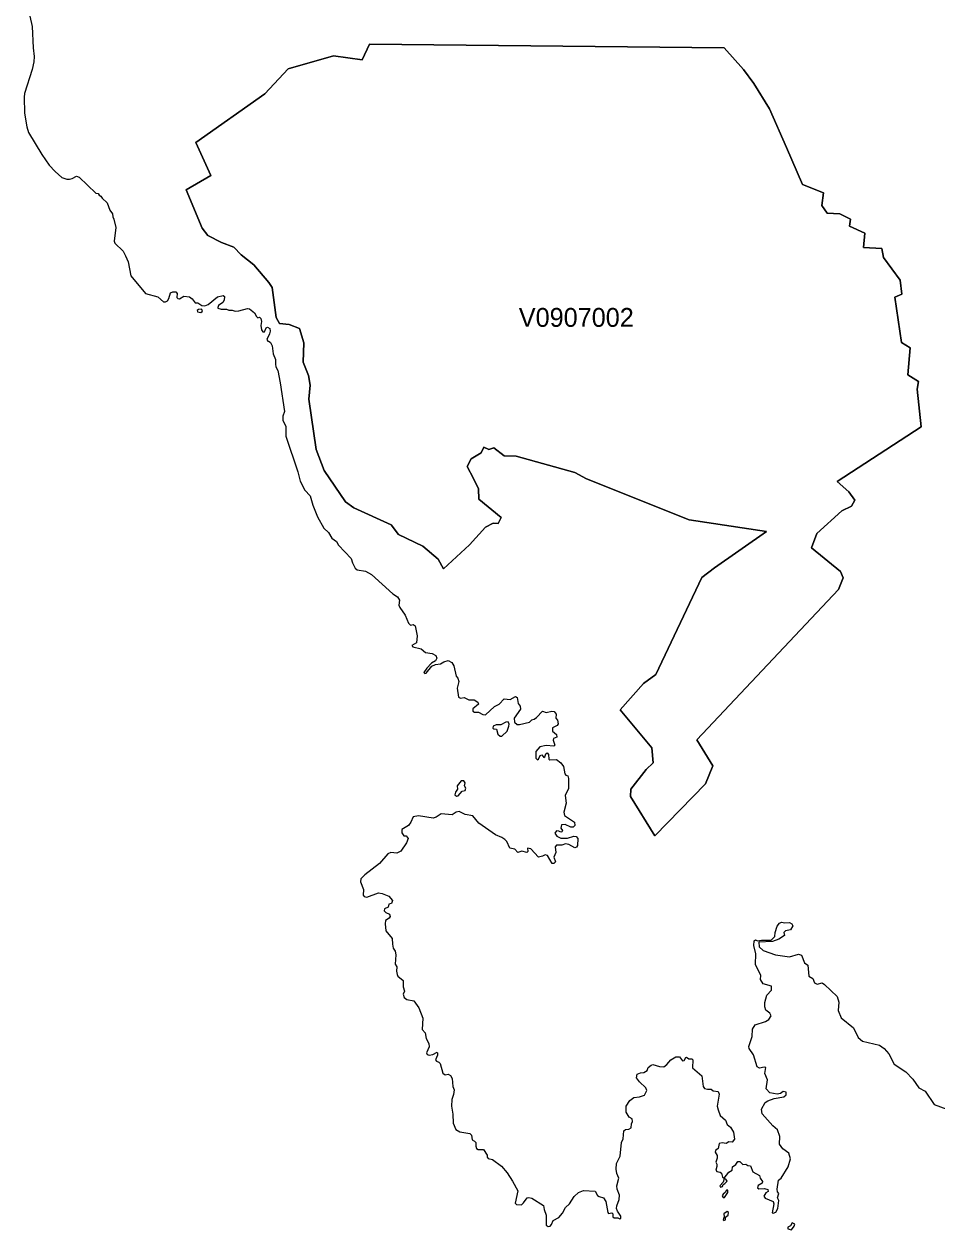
# Model space of a CAD drawing. Extents: x 369010 to 735936, y 6377141 to 6616555.
# Drawn here: x 449402 to 454242, y 6535824 to 6542218 of the extents above; entities that cross this region are included whole.
import ezdxf
from ezdxf.enums import TextEntityAlignment as Align

# ---------------------------------------------------------------- set-up
doc = ezdxf.new("R2010")
doc.units = 0
doc.header["$LTSCALE"] = 40
doc.layers.add('3', color=7, linetype='Continuous', lineweight=13)
doc.layers.add('4', color=7, linetype='Continuous')

msp = doc.modelspace()

# ---------------------------------------------------------------- linework, layer by layer
at = {"layer": '3'}
for points in [[(449424.3, 6542298.59), (449444.32, 6542206.23), (449449.29, 6542091.54), (449454.91, 6542046.03), (449453.09, 6542017.39), (449444.32, 6541978.17), (449404.1, 6541850.73), (449401.95, 6541831.53), (449403.77, 6541744.97), (449415.69, 6541672.65), (449424.63, 6541642.86), (449495.79, 6541526.34), (449535.35, 6541470.73)], [(450346.98, 6541135.09), (450260.75, 6541338.99), (450392.49, 6541415.29), (450312.56, 6541590.72), (450678.82, 6541848.25), (450802.94, 6541981.48), (451041.93, 6542050), (451194.2, 6542028.48), (451234.25, 6542111.23), (453115.2, 6542092.7), (453217.15, 6541977.67), (453271.44, 6541902.7), (453355.51, 6541768.14), (453444.72, 6541563.91), (453529.46, 6541366.8), (453641.83, 6541324.1), (453631.57, 6541256.9), (453661.2, 6541215.53), (453728.39, 6541211.72), (453784.66, 6541184.08), (453779.53, 6541146.68), (453860.96, 6541109.11), (453853.18, 6541034.13), (453950.17, 6541027.68), (453959.11, 6540981.17), (454048.31, 6540859.53), (454056.92, 6540785.55), (454019.51, 6540769.99), (454054.44, 6540529.51), (454100.94, 6540501.05), (454088.2, 6540358.22), (454144.97, 6540321.97), (454138.51, 6540281.92), (454158.54, 6540081.82), (453713.66, 6539792.19), (453775.73, 6539737.91), (453806.68, 6539693.88), (453789.96, 6539661.61), (453738.16, 6539637.12), (453606.42, 6539516.79), (453576.96, 6539441.32), (453732.03, 6539314.71), (453746.27, 6539280.95), (453720.45, 6539220.21), (452969.56, 6538422.98), (453054.79, 6538284.62), (453016.06, 6538188.62), (452745.96, 6537913.23), (452618.03, 6538122.75), (452619.35, 6538160.16), (452700.78, 6538264.92), (452738.18, 6538301.17), (452730.4, 6538380.11), (452563.74, 6538582.19), (452686.38, 6538720.55), (452752.42, 6538769.71), (452996.7, 6539283.1), (453063.89, 6539334.74), (453339.13, 6539527.06), (452929.01, 6539588.46), (452385.16, 6539806.1), (452323.26, 6539841.02), (452011.79, 6539926.42), (451947.74, 6539927.74), (451893.45, 6539971.6), (451866.31, 6539961.34), (451839.16, 6539974.25), (451824.93, 6539944.46), (451773.29, 6539913.51), (451751.28, 6539872.13), (451784.88, 6539808.74), (451812.02, 6539753.13), (451813.35, 6539698.85), (451931.02, 6539601.86), (451915.46, 6539569.42), (451889.64, 6539572.07), (451848.27, 6539550.06), (451763.03, 6539456.88), (451626, 6539330.11), (451597.53, 6539380.58), (451516.1, 6539449.1), (451387.34, 6539511.5), (451348.45, 6539561.98), (451150.83, 6539652.51), (451105.49, 6539684.78), (450993.27, 6539850.45), (450950.74, 6539961.67), (450911.85, 6540229.62), (450919.62, 6540303.43), (450910.69, 6540355.07), (450882.22, 6540424.91), (450884.7, 6540527.03), (450861.53, 6540604.65), (450807.25, 6540625.34), (450756.77, 6540630.47), (450738.89, 6540662.74), (450718.21, 6540821.79), (450700.17, 6540847.78), (450620.89, 6540941.12), (450553.69, 6540994.25)], [(450346.98, 6541135.09), (450376.77, 6541096.36), (450449.1, 6541060.12), (450514.97, 6541035.62), (450553.69, 6540994.25), (450620.89, 6540941.12), (450700.17, 6540847.78), (450718.21, 6540821.79), (450738.89, 6540662.74), (450756.77, 6540630.47), (450807.25, 6540625.34), (450861.53, 6540604.65), (450884.7, 6540527.03), (450882.22, 6540424.91), (450910.69, 6540355.07), (450919.62, 6540303.43), (450911.85, 6540229.62), (450950.74, 6539961.67), (450993.27, 6539850.45), (451105.49, 6539684.78), (451150.83, 6539652.51), (451348.45, 6539561.98), (451387.34, 6539511.5), (451516.1, 6539449.1), (451597.53, 6539380.58), (451626, 6539330.11), (451763.03, 6539456.88), (451848.27, 6539550.06), (451889.64, 6539572.07), (451915.46, 6539569.42), (451931.02, 6539601.86), (451813.35, 6539698.85), (451812.02, 6539753.13), (451784.88, 6539808.74), (451751.28, 6539872.13), (451773.29, 6539913.51), (451824.93, 6539944.46), (451839.16, 6539974.25), (451866.31, 6539961.34), (451893.45, 6539971.6), (451947.74, 6539927.74), (452011.79, 6539926.42), (452323.26, 6539841.02), (452385.16, 6539806.1), (452929.01, 6539588.46), (453339.13, 6539527.06), (453063.89, 6539334.74), (452996.7, 6539283.1), (452752.42, 6538769.71), (452686.38, 6538720.55), (452563.74, 6538582.19), (452730.4, 6538380.11), (452738.18, 6538301.17), (452700.78, 6538264.92), (452619.35, 6538160.16), (452618.03, 6538122.75), (452745.96, 6537913.23), (453016.06, 6538188.62), (453054.79, 6538284.62), (452969.56, 6538422.98), (453720.45, 6539220.21), (453746.27, 6539280.95), (453732.03, 6539314.71), (453576.96, 6539441.32), (453606.42, 6539516.79), (453738.16, 6539637.12), (453789.96, 6539661.61), (453806.68, 6539693.88), (453775.73, 6539737.91), (453713.66, 6539792.19), (454158.54, 6540081.82), (454138.51, 6540281.92), (454144.97, 6540321.97), (454088.2, 6540358.22), (454100.94, 6540501.05), (454054.44, 6540529.51), (454019.51, 6540769.99), (454056.92, 6540785.55), (454048.31, 6540859.53), (453959.11, 6540981.17), (453950.17, 6541027.68), (453853.18, 6541034.13), (453860.96, 6541109.11), (453779.53, 6541146.68), (453784.66, 6541184.08), (453728.39, 6541211.72), (453661.2, 6541215.53), (453631.57, 6541256.9), (453641.83, 6541324.1), (453529.46, 6541366.8), (453444.72, 6541563.91), (453355.51, 6541768.14), (453271.44, 6541902.7), (453217.15, 6541977.67), (453115.2, 6542092.7), (451234.25, 6542111.23), (451194.2, 6542028.48), (451041.93, 6542050), (450802.94, 6541981.48), (450678.82, 6541848.25)], [(450678.82, 6541848.25), (450312.56, 6541590.72), (450392.49, 6541415.29), (450260.75, 6541338.99), (450346.98, 6541135.09)], [(449535.35, 6541470.73), (449566.63, 6541435.98), (449602.21, 6541404.86), (449627.87, 6541396.42), (449643.09, 6541395.76), (449656.66, 6541399.24), (449680.33, 6541411.81), (449694.23, 6541405.86), (449781.78, 6541321.78), (449794.03, 6541320.29), (449799.49, 6541311.02), (449809.26, 6541305.4), (449815.22, 6541294.31), (449843.02, 6541269.98), (449856.26, 6541231.08), (449870.33, 6541211.89), (449871.98, 6541195.17), (449877.94, 6541183.09), (449889.03, 6541139.23), (449880.09, 6541067.4), (449883.57, 6541056.15), (449926.43, 6541013.78), (449940.34, 6540988.46), (449952.92, 6540957.18), (449968.14, 6540883.2), (450045.27, 6540790.02), (450111.14, 6540771.98), (450140.93, 6540745.5), (450152.35, 6540745.5), (450161.78, 6540750.46), (450169.73, 6540762.87), (450177.84, 6540792.17), (450191.24, 6540797.96), (450206.47, 6540797.96), (450212.76, 6540789.02), (450212.43, 6540767.84), (450217.23, 6540762.54), (450226.66, 6540761.88), (450249.5, 6540774.46), (450278.79, 6540770.98), (450293.85, 6540761.22), (450308.75, 6540739.7), (450322.32, 6540740.03), (450344.5, 6540725.3), (450360.72, 6540724.64), (450378.43, 6540730.27), (450427.75, 6540772.31), (450458.36, 6540778.93), (450465.32, 6540773.96), (450462.83, 6540753.94), (450455.22, 6540742.02), (450433.37, 6540724.97), (450428.41, 6540716.04), (450429.9, 6540711.07), (450446.45, 6540705.61), (450474.92, 6540705.61), (450487, 6540700.64), (450505.86, 6540700.31), (450520.43, 6540695.51), (450540.12, 6540697.17), (450586.96, 6540709.08), (450597.06, 6540707.6), (450624.53, 6540686.74), (450633.47, 6540666.72), (450640.75, 6540660.76), (450649.52, 6540663.57), (450656.47, 6540657.28), (450660.94, 6540641.23), (450656.64, 6540620.37), (450661.44, 6540596.05), (450668.39, 6540586.78), (450676.83, 6540585.62), (450685.77, 6540606.8), (450693.38, 6540610.78), (450704.97, 6540603.82), (450707.28, 6540590.58), (450703.81, 6540576.02), (450689.74, 6540544.74), (450693.55, 6540535.97), (450701.99, 6540535.31), (450708.61, 6540530.51), (450717.21, 6540512.8), (450723.5, 6540469.6), (450734.92, 6540439.31), (450734.59, 6540414.16), (450737.4, 6540399.76), (450746.67, 6540380.39), (450759.42, 6540315.19), (450782.59, 6540163.91), (450774.31, 6540138.43), (450773.82, 6540115.26), (450789.87, 6540085.96), (450790.37, 6540032.34), (450853.92, 6539843.33), (450866.66, 6539793.68), (450890.99, 6539746.68), (450919.62, 6539715.73), (450932.86, 6539667.24), (450957.69, 6539605.34), (450990.96, 6539545.1)], [(450553.69, 6540994.25), (450514.97, 6541035.62), (450449.1, 6541060.12), (450376.77, 6541096.36), (450346.98, 6541135.09)], [(450990.96, 6539545.1), (451015.78, 6539521.92), (451033.49, 6539492.13), (451057.82, 6539474.43), (451069.9, 6539455.06), (451135.77, 6539384.23), (451143.39, 6539360.56), (451157.78, 6539332.92), (451167.71, 6539323.98), (451212.4, 6539316.37), (451243.35, 6539299.65), (451357.22, 6539196.38), (451382.54, 6539180.99), (451393.13, 6539163.77), (451389.16, 6539136.13), (451393.63, 6539124.05), (451422.43, 6539083.67), (451440.63, 6539041.8), (451450.56, 6539031.21), (451465.95, 6539034.02), (451476.55, 6539026.9), (451486.97, 6538974.27), (451483.17, 6538936.7), (451458.01, 6538923.3), (451462.97, 6538915.52), (451507.16, 6538905.59), (451530.33, 6538885.73), (451565.09, 6538879.6), (451584.95, 6538870.34), (451591.07, 6538856.43), (451584.45, 6538841.04), (451561.78, 6538828.3), (451536.95, 6538802.81), (451520.9, 6538780.14), (451526.53, 6538773.52), (451533.64, 6538775.83), (451563.43, 6538812.74), (451583.96, 6538822.17), (451610.44, 6538826.15), (451626.99, 6538836.08), (451650.16, 6538842.7), (451669.52, 6538833.26), (451680.61, 6538814.4), (451692.69, 6538759.78), (451702.62, 6538749.35), (451707.59, 6538732.14), (451698.82, 6538696.89), (451705.93, 6538648.23), (451716.53, 6538643.26), (451734.73, 6538647.07), (451760.05, 6538634.99), (451788.85, 6538634.33), (451808.71, 6538622.74), (451811.53, 6538612.31), (451781.57, 6538586.83), (451781.07, 6538574.08), (451790.51, 6538568.62), (451810.86, 6538569.78), (451834.7, 6538557.53), (451847.94, 6538555.38), (451896.59, 6538598.74), (451920.92, 6538611.98), (451948.56, 6538639.62), (451980.01, 6538636.31), (452007.65, 6538652.86), (452017.08, 6538646.24), (452022.54, 6538615.29), (452033.14, 6538601.56), (452034.79, 6538585.01), (452000.53, 6538537.01), (452003.18, 6538515.99), (452017.08, 6538503.74), (452029.16, 6538503.74), (452081.63, 6538516.98), (452094.37, 6538528.07), (452107.12, 6538531.38), (452119.86, 6538541.31), (452150.81, 6538575.08), (452170.01, 6538567.79), (452200.96, 6538574.58), (452212.04, 6538573.42), (452224.13, 6538557.86), (452221.98, 6538538), (452231.41, 6538526.42), (452234.22, 6538507.05), (452228.6, 6538498.28), (452203.77, 6538485.54), (452203.77, 6538467.83), (452225.78, 6538451.28), (452226.44, 6538436.88), (452208.73, 6538429.27), (452207.08, 6538421.49), (452217.01, 6538394.35), (452211.55, 6538388.88), (452170.01, 6538393.35), (452137.4, 6538386.07), (452115.89, 6538360.75), (452115.89, 6538325.83), (452123.67, 6538316.56), (452129.79, 6538320.86)], [(452129.79, 6538320.86), (452138.56, 6538339.73), (452147.5, 6538343.54), (452157.93, 6538328.64), (452164.05, 6538332.61), (452169.51, 6538348), (452174.97, 6538353.47), (452183.25, 6538345.19), (452184.9, 6538319.87), (452189.87, 6538316.56), (452225.78, 6538317.55), (452247.96, 6538301), (452262.36, 6538281.14), (452268.98, 6538241.92), (452273.94, 6538235.79), (452285.03, 6538232.48), (452288.84, 6538217.09), (452289.34, 6538164.63), (452271.13, 6538127.55), (452276.1, 6538086.67), (452264.01, 6538039.17), (452267.32, 6538021.47), (452320.28, 6537986.05), (452321.94, 6537967.35), (452313.66, 6537959.57), (452300.42, 6537959.57), (452270.63, 6537973.47), (452251.27, 6537972.31), (452248.46, 6537953.44), (452256.73, 6537942.52), (452253.42, 6537934.74), (452248.46, 6537932.59), (452236.87, 6537938.05), (452225.29, 6537939.21), (452217.01, 6537928.12), (452226.94, 6537910.91), (452248.46, 6537900.48), (452283.87, 6537900.48), (452316.48, 6537911.57), (452329.22, 6537909.92), (452337.5, 6537899.32), (452336.83, 6537862.91), (452330.88, 6537853.48), (452323.1, 6537850.17), (452290.99, 6537866.72), (452272.29, 6537870.69), (452253.42, 6537864.07), (452225.95, 6537864.07), (452217.51, 6537855.8), (452221.98, 6537825.34), (452210.39, 6537801.01), (452219.82, 6537776.19), (452211.55, 6537767.42), (452202.11, 6537767.42), (452178.28, 6537808.79), (452165.04, 6537812.1), (452150.15, 6537804.99), (452130.29, 6537801.01), (452088.25, 6537844.71), (452071.2, 6537848.51), (452072.86, 6537830.31), (452067.06, 6537824.85), (452041.08, 6537831.96), (452020.23, 6537824.85), (452003.51, 6537843.05), (451977.03, 6537847.52), (451960.98, 6537883.93), (451951.71, 6537893.86), (451935.16, 6537904.95), (451901.89, 6537919.18), (451813.01, 6537981.08), (451782.07, 6538018.65), (451740.69, 6538026.93), (451708.58, 6538042.48), (451693.02, 6538038.51), (451671.51, 6538025.27), (451614.08, 6538030.24), (451586.94, 6538012.03), (451572.04, 6538007.07), (451493.1, 6538019.81), (451465.95, 6538013.69), (451452.71, 6537985.05), (451439.97, 6537967.35), (451405.21, 6537946.82), (451404.72, 6537928.62), (451415.64, 6537914.22), (451428.88, 6537913.23), (451438.31, 6537899.99), (451430.04, 6537876.65), (451400.25, 6537831.47), (451378.07, 6537820.87), (451346.62, 6537825.84), (451330.57, 6537818.23), (451285.88, 6537766.75), (451209.09, 6537707.17), (451187.58, 6537685.49), (451185.42, 6537669.44), (451201.31, 6537628.06), (451199.82, 6537598.77), (451204.79, 6537591.65)], [(451204.79, 6537591.65), (451220.18, 6537587.68), (451280.42, 6537611.02), (451301.44, 6537608.2), (451336.2, 6537592.64), (451354.9, 6537570.14), (451349.93, 6537554.08), (451336.69, 6537550.77), (451331.73, 6537534.72), (451312.37, 6537526.94), (451311.87, 6537515.35), (451320.14, 6537507.08), (451339.01, 6537498.8), (451342.32, 6537486.06), (451337.19, 6537477.29), (451318.99, 6537465.04), (451316.83, 6537446.34), (451320.64, 6537408.77), (451353.91, 6537369.05), (451354.9, 6537339.09), (451359.37, 6537318.07), (451369.3, 6537301.52), (451373.11, 6537282.82), (451369.3, 6537232.01), (451378.07, 6537218.11), (451375.92, 6537194.94), (451379.89, 6537177.89), (451384.52, 6537169.95), (451412.66, 6537146.78), (451412.16, 6537113.01), (451418.29, 6537089.84), (451412.66, 6537073.29), (451417.13, 6537056.74), (451431.53, 6537045.65), (451469.1, 6537038.04), (451495.58, 6537001.46), (451515.94, 6536947.34), (451512.63, 6536886.6), (451529.34, 6536868.9), (451534.8, 6536837.95), (451548.04, 6536811.47), (451549.7, 6536793.76), (451536.46, 6536763.47), (451539.27, 6536754.53), (451550.86, 6536750.73), (451570.22, 6536753.54), (451591.74, 6536765.62), (451595.05, 6536761.15), (451595.05, 6536749.57), (451582.8, 6536725.24), (451588.43, 6536717.62), (451601.67, 6536713.16), (451608.12, 6536705.87), (451622.52, 6536655.06), (451635.1, 6536646.79), (451651.15, 6536649.6), (451662.24, 6536641.82), (451671.67, 6536625.77), (451674.98, 6536584.89), (451682.6, 6536566.69), (451679.29, 6536542.36), (451669.36, 6536515.38), (451668.86, 6536479.46), (451675.98, 6536436.93), (451677.14, 6536390.42), (451691.53, 6536356.16), (451712.55, 6536344.58), (451765.52, 6536334.65), (451774.95, 6536325.88), (451777.76, 6536301.55), (451791, 6536294.93), (451798.12, 6536287.15), (451797.62, 6536268.45), (451800.93, 6536255.04), (451810.2, 6536250.08), (451837.84, 6536249.58), (451857.87, 6536220.29), (451857.87, 6536209.03), (451863.33, 6536202.41), (451885.84, 6536196.62), (451933.01, 6536162.19), (451962.96, 6536126.11), (451991.76, 6536082.75), (452019.4, 6536031.45), (452006.65, 6535965.91), (452013.27, 6535957.8), (452039.26, 6535956.97), (452050.18, 6535966.4), (452068.88, 6535993.21), (452078.98, 6535996.03), (452094.54, 6535992.06), (452155.44, 6535952.83), (452159.41, 6535931.48), (452169.84, 6535902.19), (452170.67, 6535848.89), (452180.76, 6535841.12), (452191.36, 6535843.43), (452198.64, 6535852.37), (452207.25, 6535874.22), (452236.87, 6535888.95)], [(453291.46, 6537356.47), (453312.48, 6537359.61), (453363.13, 6537359.61), (453383.32, 6537379.97), (453385.63, 6537400.16), (453395.73, 6537433.6), (453408.31, 6537449.98), (453419.23, 6537456.27), (453436.28, 6537452.3), (453460.44, 6537453.12), (453473.68, 6537446.84), (453479.14, 6537436.08), (453466.73, 6537415.72), (453439.42, 6537409.43), (453431.64, 6537400.99), (453433.96, 6537384.61), (453405.16, 6537365.9), (453371.57, 6537353.49), (453298.41, 6537348.69), (453299.9, 6537325.36), (453321.75, 6537305.16), (453387.29, 6537281.83), (453461.27, 6537272.39), (453508.77, 6537285.63), (453524.33, 6537280.17), (453539.88, 6537239.62), (453558.59, 6537227.21), (453564.05, 6537168.79), (453585.07, 6537157.04), (453593.67, 6537133.04), (453608.4, 6537127.58), (453634.06, 6537133.7), (453647.3, 6537125.92), (453713.5, 6537060.55), (453722.93, 6537031.75), (453718.96, 6536987.23), (453734.68, 6536947.51), (453800.06, 6536895.38), (453824.88, 6536843.9), (453847.56, 6536825.2), (453937.92, 6536804.18), (453963.57, 6536786.31), (453987.74, 6536757.51), (454015.21, 6536703.39), (454077.61, 6536661.35), (454114.18, 6536622.46), (454146.12, 6536576.45), (454180.38, 6536560.07), (454228.71, 6536488.4), (454295.57, 6536464.24)], [(453077.96, 6536218.8), (453077.96, 6536203.9), (453070.85, 6536182.88), (453076.31, 6536171.96), (453075.48, 6536159.55), (453070.02, 6536140.84), (453074.82, 6536133.06), (453093.52, 6536129.26), (453099.64, 6536123.8), (453105.93, 6536103.44), (453113.71, 6536098.81), (453138.7, 6536129.26), (453157.4, 6536140.84), (453158.89, 6536158.72), (453176.77, 6536170.47), (453186.2, 6536186.85), (453197.79, 6536186.03), (453212.68, 6536170.47), (453229.07, 6536171.96), (453239.16, 6536165.83), (453253.89, 6536162.69), (453267.13, 6536131.58), (453301.39, 6536112.05), (453304.54, 6536098.81), (453317.78, 6536080.93), (453315.46, 6536070.84), (453295.27, 6536059.08), (453290.47, 6536047.33), (453298.25, 6536041.21), (453328.7, 6536042.7), (453345.75, 6536037.24), (453347.4, 6536027.14), (453335.65, 6536019.36), (453324.07, 6536002.15), (453331.85, 6535991.39), (453373.88, 6535974.18), (453378.52, 6535962.43), (453368.42, 6535914.93), (453374.71, 6535912.61), (453387.95, 6535918.08), (453399.54, 6535937.6), (453405, 6535978.82), (453398.05, 6535992.88), (453405, 6536016.22), (453396.39, 6536026.31), (453394.9, 6536039.56), (453402.68, 6536087.88), (453415.92, 6536098.81), (453453.32, 6536157.23), (453466.57, 6536200.09), (453457.13, 6536231.21), (453426.02, 6536253.88), (453408.14, 6536278.05), (453408.97, 6536318.43), (453396.39, 6536354.34), (453372.23, 6536376.19), (453316.29, 6536438.75), (453311.65, 6536464.4), (453331.02, 6536498.66), (453346.74, 6536508.1), (453379.34, 6536519.85), (453430.82, 6536529.12), (453443.23, 6536540.04), (453442.4, 6536554.11), (453427.67, 6536557.25), (453413.6, 6536546.99), (453394.9, 6536544.01), (453356.84, 6536550.96), (453337.31, 6536571.98), (453343.6, 6536618.65), (453329.53, 6536653.74), (453335.82, 6536685.68), (453326.38, 6536686.51), (453302.22, 6536681.05), (453288.98, 6536688), (453269.62, 6536751.88), (453247.77, 6536785.48), (453244.62, 6536797.07), (453262.5, 6536849.37), (453264.15, 6536888.26), (453278.06, 6536910.77), (453333.5, 6536928.81), (453352.04, 6536938.9), (453362.96, 6536958.43), (453356.84, 6536973.16), (453334.99, 6536988.72), (453330.36, 6537007.42), (453329.53, 6537029.43), (453341.28, 6537068.33), (453366.1, 6537094.81), (453365.44, 6537116.66), (453321.75, 6537128.24), (453307.02, 6537152.4), (453309.34, 6537173.42), (453281.2, 6537231.85), (453282.03, 6537287.95), (453271.11, 6537331.64), (453272.76, 6537356.47), (453281.2, 6537362.76), (453291.46, 6537356.47)], [(452236.87, 6535888.95), (452256.73, 6535911.62), (452273.12, 6535941.58), (452293.31, 6535961.44), (452318.3, 6536000.33), (452342.79, 6536022.51), (452368.45, 6536033.1), (452429.68, 6536028.47), (452443.25, 6536006.95), (452451.2, 6536000), (452474.87, 6535992.88), (452486.29, 6535974.35), (452496.71, 6535915.43), (452501.84, 6535910.46), (452518.56, 6535914.27), (452523.19, 6535909.14), (452524.85, 6535893.58), (452531.47, 6535887.79), (452549.67, 6535887.79), (452561.75, 6535882), (452566.06, 6535886.3), (452565.73, 6535896.39), (452549.34, 6535922.21), (452544.21, 6535937.11), (452545.87, 6535952.17), (452558.28, 6535985.44), (452559.44, 6536007.12), (452547.03, 6536040.22), (452545.87, 6536057.43), (452556.29, 6536098.64), (452545.87, 6536123.63), (452541.56, 6536144.98), (452543.88, 6536175.43), (452562.58, 6536214.33), (452569.2, 6536287.98), (452578.14, 6536306.68), (452581.62, 6536348.39), (452590.55, 6536355.83), (452608.43, 6536358.48), (452620.84, 6536365.1), (452623.65, 6536386.95), (452628.62, 6536399.36), (452625.64, 6536413.43), (452610.41, 6536421.21), (452594.36, 6536447.69), (452594.36, 6536480.13), (452613.89, 6536510.41), (452635.24, 6536525.97), (452665.36, 6536529.45), (452692.17, 6536538.55), (452703.92, 6536562.55), (452699.12, 6536577.44), (452665.36, 6536609.05), (452648.98, 6536630.07), (452653.61, 6536649.44), (452670.82, 6536656.88), (452688.7, 6536657.71), (452705.41, 6536668.64), (452711.7, 6536685.35), (452726.43, 6536698.1), (452735.87, 6536700.08), (452770.79, 6536690.32), (452793.79, 6536688.83), (452810.34, 6536700.08), (452832.19, 6536725.07), (452857.84, 6536742.12), (452877.37, 6536742.12), (452893.76, 6536720.27), (452902.36, 6536721.93), (452910.8, 6536737.49), (452914.77, 6536738.97), (452927.19, 6536731.2), (452942.75, 6536731.2), (452948.21, 6536725.07), (452946.72, 6536682.87), (452995.71, 6536640.17), (453002.82, 6536583.24), (453009.28, 6536573.14), (453025.66, 6536569.33), (453045.19, 6536570.16), (453055.29, 6536560.73), (453081.77, 6536556.92), (453088.72, 6536544.34), (453077.13, 6536478.97), (453082.6, 6536460.27), (453093.52, 6536429.81), (453120.66, 6536405.82), (453130.1, 6536383.14), (453148.8, 6536367.58), (453163.53, 6536342.59), (453168.99, 6536304.53), (453156.58, 6536288.8), (453138.7, 6536291.29), (453125.46, 6536282.68), (453104.44, 6536285.83), (453088.72, 6536281.03), (453081.77, 6536256.2), (453068.53, 6536245.28), (453066.21, 6536235.84), (453077.96, 6536218.8)]]:
    msp.add_lwpolyline(points, dxfattribs=at)
for points in [[(450341.85, 6540705.61), (450327.12, 6540705.28), (450318.84, 6540698.66), (450321.66, 6540691.71), (450338.71, 6540689.56), (450345.99, 6540694.52), (450347.97, 6540699.65)], [(451973.22, 6538494.81), (451974.71, 6538505.73), (451968.26, 6538517.15), (451955.68, 6538516.49), (451930.52, 6538502.75), (451905.37, 6538502.42), (451889.97, 6538495.63), (451887, 6538483.72), (451892.46, 6538480.24), (451907.85, 6538479.08), (451913.64, 6538451.78), (451925.89, 6538442.01), (451935.82, 6538442.01), (451963.95, 6538468)], [(451741.68, 6538194.91), (451733.41, 6538204.68), (451720.17, 6538205.01), (451698.65, 6538179.36), (451700.8, 6538160.82), (451689.38, 6538144.77), (451686.9, 6538130.2), (451694.84, 6538122.92), (451704.61, 6538125.57), (451725.13, 6538149.57), (451740.36, 6538153.87), (451745.16, 6538166.61), (451737.38, 6538179.19)], [(453129.43, 6536082.42), (453123.48, 6536092.52), (453114.54, 6536094.01), (453109.08, 6536076.96), (453091.53, 6536056.6), (453094.35, 6536051.14), (453104.77, 6536054.28), (453108.25, 6536064.88), (453117.68, 6536069.18)], [(453133.9, 6536021.52), (453133.57, 6536034.76), (453126.29, 6536034.76), (453120.33, 6536022.01), (453109.08, 6536013.07), (453104.44, 6536004.14), (453109.41, 6535995.03), (453116.19, 6535995.86)], [(453134.9, 6535902.19), (453137.21, 6535916.75), (453129.43, 6535921.55), (453113.05, 6535908.97), (453113.71, 6535893.42), (453108.25, 6535877.53), (453113.38, 6535873.22), (453120.83, 6535876.37), (453121.49, 6535891.43)], [(453485.27, 6535843.1), (453488.58, 6535854.03), (453475.67, 6535861.8), (453466.07, 6535845.58), (453452, 6535837.81), (453451.17, 6535830.03), (453471.53, 6535823.74)]]:
    msp.add_lwpolyline(points, close=True, dxfattribs=at)

# ---------------------------------------------------------------- texts
at = {"layer": '4'}
msp.add_text('V0907002', height=100, dxfattribs=at).set_placement((452330.26, 6540612.71), align=Align.CENTER)

doc.saveas('drawing.dxf')
